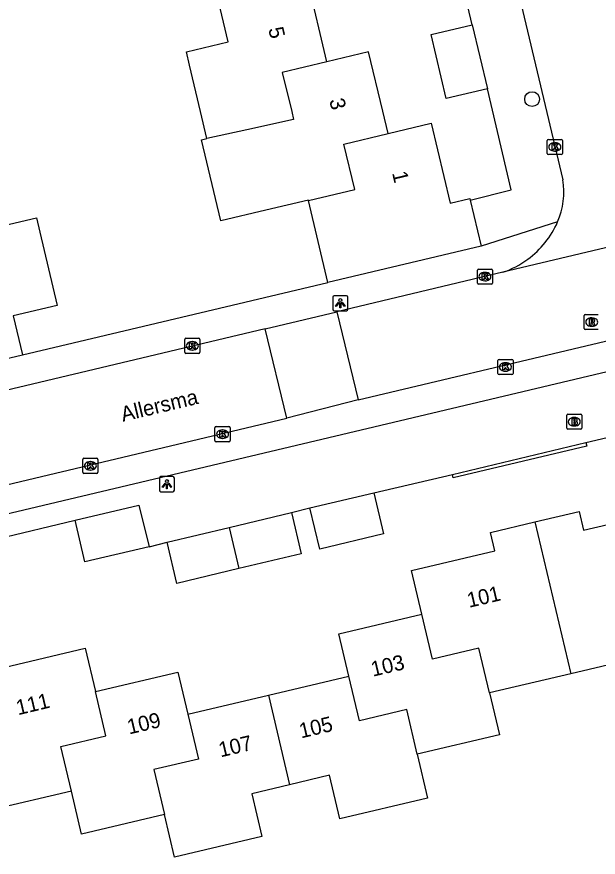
# Model space of a CAD drawing. Extents: x 158038 to 159242, y 380133 to 381214.
# Drawn here: x 158899.9 to 158938.4, y 380450.6 to 380506.3 of the extents above; entities that cross this region are included whole.
import ezdxf

# ---------------------------------------------------------------- set-up
doc = ezdxf.new("R2010")
doc.units = 0
for name, color, linetype in [('IMGEO_Boom', 7, 'Continuous'), ('IMGEO_Brandkraan', 7, 'Continuous'), ('IMGEO_Hek', 7, 'Continuous'), ('IMGEO_Kolk', 7, 'Continuous'), ('IMGEO_Lichtpunt', 7, 'Continuous'), ('IMGEO_Muur', 7, 'Continuous'), ('IMGEO_Openbare_ruimte_label', 7, 'Continuous'), ('IMGEO_Pand', 7, 'Continuous'), ('IMGEO_Pand_nummerreeks', 7, 'Continuous'), ('IMGEO_Rijbaan_lokaal_open', 7, 'Continuous'), ('IMGEO_Rioolput', 7, 'Continuous'), ('IMGEO_Voetpad_open', 7, 'Continuous')]:
    doc.layers.add(name, color=color, linetype=linetype)

msp = doc.modelspace()

# ---------------------------------------------------------------- linework, layer by layer
at = {"layer": 'IMGEO_Boom'}
msp.add_circle((158934.069, 380500.814), 0.489, dxfattribs=at)
at = {"layer": 'IMGEO_Brandkraan'}
for p, q in [((158936.36, 380479.035), (158936.36, 380479.887)), ((158936.435, 380479.961), (158937.287, 380479.961)), ((158937.361, 380479.887), (158937.361, 380479.035)), ((158936.848, 380479.741), (158936.873, 380479.741)), ((158937.287, 380478.961), (158936.435, 380478.961)), ((158936.871, 380479.181), (158936.846, 380479.181))]:
    msp.add_line(p, q, dxfattribs=at)
for points in [[(158936.36, 380479.035), (158936.36, 380479.887)], [(158936.435, 380479.961), (158937.287, 380479.961)], [(158937.361, 380479.887), (158937.361, 380479.035)], [(158936.708, 380479.661), (158936.708, 380479.261), (158936.921, 380479.261)], [(158936.939, 380479.661), (158936.708, 380479.661)], [(158936.887, 380479.58), (158936.833, 380479.58), (158936.833, 380479.504)], [(158936.833, 380479.504), (158936.886, 380479.504)], [(158936.895, 380479.428), (158936.833, 380479.428), (158936.833, 380479.347)], [(158936.833, 380479.347), (158936.895, 380479.347)], [(158937.287, 380478.961), (158936.435, 380478.961)]]:
    msp.add_lwpolyline(points, dxfattribs=at)
for centre, radius, start, end in [((158936.437, 380479.885), 0.0765, 91.552, 178.448), ((158936.437, 380479.885), 0.0765, 91.552, 178.448), ((158937.285, 380479.885), 0.0765, 1.552, 88.448), ((158937.285, 380479.885), 0.0765, 1.552, 88.448), ((158936.888, 380479.542), 0.0379, 267.8285, 90.9355), ((158936.896, 380479.387), 0.0404, 269.8759, 90.5077), ((158936.927, 380479.512), 0.251, 268.6676, 293.5347), ((158936.943, 380479.516), 0.145, 59.4692, 91.5367), ((158936.968, 380479.563), 0.0922, 285.5137, 58.1501), ((158936.973, 380479.371), 0.105, 301.3115, 78.989), ((158936.437, 380479.037), 0.0765, 181.552, 268.448), ((158936.437, 380479.037), 0.0765, 181.552, 268.448), ((158937.285, 380479.037), 0.0765, 271.552, 358.448), ((158937.285, 380479.037), 0.0765, 271.552, 358.448)]:
    msp.add_arc(centre, radius, start, end, dxfattribs=at)
for centre, major_axis, ratio, start_param, end_param in [((158936.847, 380479.461), (-0.387, 0.002), 0.722429, 4.712389, 7.853982), ((158936.872, 380479.461), (-0.39, 0.002), 0.717154, 1.570796, 4.712389)]:
    msp.add_ellipse(centre, major_axis=major_axis, ratio=ratio, start_param=start_param, end_param=end_param, dxfattribs=at)
at = {"layer": 'IMGEO_Hek'}
msp.add_lwpolyline([(158900.315, 380483.885), (158920.547, 380488.674)], dxfattribs=at)
at = {"layer": 'IMGEO_Kolk'}
for p, q in [((158935.147, 380498.151), (158935.999, 380498.151)), ((158935.072, 380497.225), (158935.072, 380498.077)), ((158935.56, 380497.931), (158935.585, 380497.931)), ((158936.073, 380498.077), (158936.073, 380497.225)), ((158935.999, 380497.151), (158935.147, 380497.151)), ((158935.583, 380497.371), (158935.558, 380497.371)), ((158930.443, 380488.641), (158930.443, 380489.493)), ((158930.518, 380489.567), (158931.37, 380489.567)), ((158930.931, 380489.347), (158930.956, 380489.347)), ((158931.444, 380489.493), (158931.444, 380488.641)), ((158930.954, 380488.787), (158930.929, 380488.787)), ((158931.37, 380488.567), (158930.518, 380488.567)), ((158911.065, 380484.054), (158911.065, 380484.906)), ((158911.14, 380484.98), (158911.992, 380484.98)), ((158912.066, 380484.906), (158912.066, 380484.054)), ((158911.553, 380484.76), (158911.578, 380484.76)), ((158911.992, 380483.98), (158911.14, 380483.98)), ((158911.576, 380484.2), (158911.551, 380484.2)), ((158931.803, 380482.659), (158931.803, 380483.511)), ((158931.878, 380483.585), (158932.73, 380483.585)), ((158932.291, 380483.365), (158932.316, 380483.365)), ((158932.804, 380483.511), (158932.804, 380482.659)), ((158932.73, 380482.585), (158931.878, 380482.585)), ((158932.314, 380482.805), (158932.289, 380482.805)), ((158913.068, 380478.207), (158913.068, 380479.059)), ((158913.143, 380479.133), (158913.995, 380479.133)), ((158913.556, 380478.913), (158913.581, 380478.913)), ((158914.069, 380479.059), (158914.069, 380478.207)), ((158913.995, 380478.133), (158913.143, 380478.133)), ((158913.579, 380478.353), (158913.554, 380478.353)), ((158904.393, 380477.04), (158905.245, 380477.04)), ((158904.318, 380476.114), (158904.318, 380476.966)), ((158904.806, 380476.82), (158904.831, 380476.82)), ((158905.319, 380476.966), (158905.319, 380476.114)), ((158905.245, 380476.04), (158904.393, 380476.04)), ((158904.829, 380476.26), (158904.804, 380476.26))]:
    msp.add_line(p, q, dxfattribs=at)
for points in [[(158935.147, 380498.151), (158935.999, 380498.151)], [(158935.072, 380497.225), (158935.072, 380498.077)], [(158935.393, 380497.851), (158935.516, 380497.851), (158935.516, 380497.7), (158935.646, 380497.851), (158935.81, 380497.851), (158935.664, 380497.7), (158935.817, 380497.451), (158935.665, 380497.451), (158935.58, 380497.615), (158935.516, 380497.548), (158935.516, 380497.451), (158935.393, 380497.451), (158935.393, 380497.851)], [(158936.073, 380498.077), (158936.073, 380497.225)], [(158935.999, 380497.151), (158935.147, 380497.151)], [(158930.443, 380488.641), (158930.443, 380489.493)], [(158930.518, 380489.567), (158931.37, 380489.567)], [(158930.764, 380489.267), (158930.887, 380489.267), (158930.887, 380489.116), (158931.017, 380489.267), (158931.181, 380489.267), (158931.035, 380489.116), (158931.188, 380488.867), (158931.036, 380488.867), (158930.951, 380489.031), (158930.887, 380488.964), (158930.887, 380488.867), (158930.764, 380488.867), (158930.764, 380489.267)], [(158931.444, 380489.493), (158931.444, 380488.641)], [(158931.37, 380488.567), (158930.518, 380488.567)], [(158911.065, 380484.054), (158911.065, 380484.906)], [(158911.14, 380484.98), (158911.992, 380484.98)], [(158912.066, 380484.906), (158912.066, 380484.054)], [(158911.386, 380484.68), (158911.509, 380484.68), (158911.509, 380484.529), (158911.639, 380484.68), (158911.803, 380484.68), (158911.657, 380484.529), (158911.81, 380484.28), (158911.658, 380484.28), (158911.573, 380484.444), (158911.509, 380484.377), (158911.509, 380484.28), (158911.386, 380484.28), (158911.386, 380484.68)], [(158911.992, 380483.98), (158911.14, 380483.98)], [(158931.803, 380482.659), (158931.803, 380483.511)], [(158931.878, 380483.585), (158932.73, 380483.585)], [(158932.124, 380483.285), (158932.247, 380483.285), (158932.247, 380483.134), (158932.377, 380483.285), (158932.541, 380483.285), (158932.395, 380483.134), (158932.548, 380482.885), (158932.396, 380482.885), (158932.311, 380483.049), (158932.247, 380482.982), (158932.247, 380482.885), (158932.124, 380482.885), (158932.124, 380483.285)], [(158932.804, 380483.511), (158932.804, 380482.659)], [(158932.73, 380482.585), (158931.878, 380482.585)], [(158913.068, 380478.207), (158913.068, 380479.059)], [(158913.143, 380479.133), (158913.995, 380479.133)], [(158913.389, 380478.833), (158913.512, 380478.833), (158913.512, 380478.682), (158913.642, 380478.833), (158913.806, 380478.833), (158913.66, 380478.682), (158913.813, 380478.433), (158913.661, 380478.433), (158913.576, 380478.597), (158913.512, 380478.53), (158913.512, 380478.433), (158913.389, 380478.433), (158913.389, 380478.833)], [(158914.069, 380479.059), (158914.069, 380478.207)], [(158913.995, 380478.133), (158913.143, 380478.133)], [(158904.393, 380477.04), (158905.245, 380477.04)], [(158904.318, 380476.114), (158904.318, 380476.966)], [(158904.639, 380476.74), (158904.762, 380476.74), (158904.762, 380476.589), (158904.892, 380476.74), (158905.056, 380476.74), (158904.91, 380476.589), (158905.063, 380476.34), (158904.911, 380476.34), (158904.826, 380476.504), (158904.762, 380476.437), (158904.762, 380476.34), (158904.639, 380476.34), (158904.639, 380476.74)], [(158905.319, 380476.966), (158905.319, 380476.114)], [(158905.245, 380476.04), (158904.393, 380476.04)]]:
    msp.add_lwpolyline(points, dxfattribs=at)
for centre, start, end in [((158935.149, 380498.075), 91.552, 178.448), ((158935.149, 380498.075), 91.552, 178.448), ((158935.997, 380498.075), 1.552, 88.448), ((158935.997, 380498.075), 1.552, 88.448), ((158935.149, 380497.227), 181.552, 268.448), ((158935.149, 380497.227), 181.552, 268.448), ((158935.997, 380497.227), 271.552, 358.448), ((158935.997, 380497.227), 271.552, 358.448), ((158930.52, 380489.491), 91.552, 178.448), ((158930.52, 380489.491), 91.552, 178.448), ((158931.368, 380489.491), 1.552, 88.448), ((158931.368, 380489.491), 1.552, 88.448), ((158930.52, 380488.643), 181.552, 268.448), ((158930.52, 380488.643), 181.552, 268.448), ((158931.368, 380488.643), 271.552, 358.448), ((158931.368, 380488.643), 271.552, 358.448), ((158911.142, 380484.904), 91.552, 178.448), ((158911.142, 380484.904), 91.552, 178.448), ((158911.99, 380484.904), 1.552, 88.448), ((158911.99, 380484.904), 1.552, 88.448), ((158911.142, 380484.056), 181.552, 268.448), ((158911.142, 380484.056), 181.552, 268.448), ((158911.99, 380484.056), 271.552, 358.448), ((158911.99, 380484.056), 271.552, 358.448), ((158931.88, 380483.509), 91.552, 178.448), ((158931.88, 380483.509), 91.552, 178.448), ((158932.728, 380483.509), 1.552, 88.448), ((158932.728, 380483.509), 1.552, 88.448), ((158931.88, 380482.661), 181.552, 268.448), ((158931.88, 380482.661), 181.552, 268.448), ((158932.728, 380482.661), 271.552, 358.448), ((158932.728, 380482.661), 271.552, 358.448), ((158913.145, 380479.057), 91.552, 178.448), ((158913.145, 380479.057), 91.552, 178.448), ((158913.993, 380479.057), 1.552, 88.448), ((158913.993, 380479.057), 1.552, 88.448), ((158913.145, 380478.209), 181.552, 268.448), ((158913.145, 380478.209), 181.552, 268.448), ((158913.993, 380478.209), 271.552, 358.448), ((158913.993, 380478.209), 271.552, 358.448), ((158904.395, 380476.964), 91.552, 178.448), ((158904.395, 380476.964), 91.552, 178.448), ((158905.243, 380476.964), 1.552, 88.448), ((158905.243, 380476.964), 1.552, 88.448), ((158904.395, 380476.116), 181.552, 268.448), ((158904.395, 380476.116), 181.552, 268.448), ((158905.243, 380476.116), 271.552, 358.448), ((158905.243, 380476.116), 271.552, 358.448)]:
    msp.add_arc(centre, 0.0765, start, end, dxfattribs=at)
for centre, major_axis, ratio, start_param, end_param in [((158935.559, 380497.651), (-0.387, 0.002), 0.722429, 4.712389, 7.853982), ((158935.584, 380497.651), (-0.39, 0.002), 0.717154, 1.570796, 4.712389), ((158930.93, 380489.067), (-0.387, 0.002), 0.722429, 4.712389, 7.853982), ((158930.955, 380489.067), (-0.39, 0.002), 0.717154, 1.570796, 4.712389), ((158911.552, 380484.48), (-0.387, 0.002), 0.722429, 4.712389, 7.853982), ((158911.577, 380484.48), (-0.39, 0.002), 0.717154, 1.570796, 4.712389), ((158932.29, 380483.085), (-0.387, 0.002), 0.722429, 4.712389, 7.853982), ((158932.315, 380483.085), (-0.39, 0.002), 0.717154, 1.570796, 4.712389), ((158913.555, 380478.633), (-0.387, 0.002), 0.722429, 4.712389, 7.853982), ((158913.58, 380478.633), (-0.39, 0.002), 0.717154, 1.570796, 4.712389), ((158904.805, 380476.54), (-0.387, 0.002), 0.722429, 4.712389, 7.853982), ((158904.83, 380476.54), (-0.39, 0.002), 0.717154, 1.570796, 4.712389)]:
    msp.add_ellipse(centre, major_axis=major_axis, ratio=ratio, start_param=start_param, end_param=end_param, dxfattribs=at)
at = {"layer": 'IMGEO_Lichtpunt'}
for p, q in [((158920.87, 380487.709), (158920.87, 380486.902)), ((158920.87, 380487.709), (158920.87, 380486.902)), ((158921.772, 380487.804), (158920.964, 380487.804)), ((158921.772, 380487.804), (158920.964, 380487.804)), ((158921.866, 380486.902), (158921.866, 380487.709)), ((158921.866, 380486.902), (158921.866, 380487.709)), ((158920.964, 380486.808), (158921.772, 380486.808)), ((158920.964, 380486.808), (158921.772, 380486.808)), ((158909.386, 380475.73), (158909.386, 380474.923)), ((158909.386, 380475.73), (158909.386, 380474.923)), ((158910.288, 380475.825), (158909.48, 380475.825)), ((158910.288, 380475.825), (158909.48, 380475.825)), ((158910.382, 380474.923), (158910.382, 380475.73)), ((158910.382, 380474.923), (158910.382, 380475.73)), ((158909.48, 380474.829), (158910.288, 380474.829)), ((158909.48, 380474.829), (158910.288, 380474.829))]:
    msp.add_line(p, q, dxfattribs=at)
for points in [[(158921.244, 380487.373), (158921.283, 380487.345), (158921.095, 380487.083), (158921.057, 380487.11), (158921.244, 380487.373)], [(158921.346, 380487.325), (158921.393, 380487.325), (158921.393, 380487.003), (158921.346, 380487.003), (158921.346, 380487.325)], [(158921.456, 380487.345), (158921.494, 380487.372), (158921.681, 380487.11), (158921.642, 380487.082), (158921.456, 380487.345)], [(158909.76, 380475.394), (158909.799, 380475.366), (158909.611, 380475.104), (158909.573, 380475.131), (158909.76, 380475.394)], [(158909.862, 380475.346), (158909.909, 380475.346), (158909.909, 380475.024), (158909.862, 380475.024), (158909.862, 380475.346)], [(158909.972, 380475.366), (158910.01, 380475.393), (158910.197, 380475.131), (158910.158, 380475.103), (158909.972, 380475.366)]]:
    msp.add_lwpolyline(points, dxfattribs=at)
for centre in [(158921.369, 380487.507), (158909.885, 380475.528)]:
    msp.add_circle(centre, 0.0994, dxfattribs=at)
for centre, start, end in [((158920.964, 380487.709), 90, 180), ((158920.964, 380487.709), 90, 180), ((158921.772, 380487.709), 0, 90), ((158921.772, 380487.709), 0, 90), ((158920.964, 380486.902), 180, 270), ((158920.964, 380486.902), 180, 270), ((158921.772, 380486.902), 270, 0), ((158921.772, 380486.902), 270, 360), ((158909.48, 380475.73), 90, 180), ((158909.48, 380475.73), 90, 180), ((158910.288, 380475.73), 0, 90), ((158910.288, 380475.73), 0, 90), ((158909.48, 380474.923), 180, 270), ((158909.48, 380474.923), 180, 270), ((158910.288, 380474.923), 270, 0), ((158910.288, 380474.923), 270, 360)]:
    msp.add_arc(centre, 0.0946, start, end, dxfattribs=at)
at = {"layer": 'IMGEO_Muur'}
for points in [[(158928.787, 380475.977), (158937.632, 380478.075)], [(158937.632, 380478.075), (158937.687, 380477.842), (158928.842, 380475.744), (158928.787, 380475.977)]]:
    msp.add_lwpolyline(points, dxfattribs=at)
at = {"layer": 'IMGEO_Pand'}
for points in [[(158920.486, 380503.286), (158919.207, 380508.64)], [(158912.531, 380498.198), (158912.115, 380500), (158911.382, 380503.065), (158911.175, 380503.94), (158913.949, 380504.602), (158913.323, 380507.221)], [(158931.106, 380501.498), (158928.382, 380500.852), (158927.376, 380505.094), (158930.1, 380505.74)], [(158930.1, 380505.74), (158931.106, 380501.498)], [(158924.528, 380498.534), (158924.183, 380500.009), (158923.243, 380503.945), (158920.486, 380503.286)], [(158920.486, 380503.286), (158917.521, 380502.577), (158918.147, 380500), (158918.278, 380499.46), (158915.179, 380498.78), (158912.531, 380498.198)], [(158924.528, 380498.534), (158927.376, 380499.225), (158928.639, 380493.936), (158929.936, 380494.245), (158929.964, 380494.129)], [(158919.261, 380494.094), (158919.253, 380494.129), (158916.441, 380493.462), (158913.453, 380492.753), (158912.179, 380498.121), (158912.531, 380498.198)], [(158919.261, 380494.094), (158922.332, 380494.841), (158921.608, 380497.826), (158924.528, 380498.534)], [(158920.547, 380488.674), (158919.261, 380494.094)], [(158929.964, 380494.129), (158930.69, 380491.08)], [(158898.322, 380492.273), (158901.243, 380492.961), (158901.466, 380492.016), (158902.612, 380487.149), (158899.705, 380486.464), (158900.315, 380483.885)], [(158930.69, 380491.08), (158920.547, 380488.674)], [(158894.219, 380482.445), (158900.315, 380483.885)], [(158919.358, 380473.756), (158923.585, 380474.758)], [(158923.585, 380474.758), (158924.231, 380472.034), (158920.004, 380471.031), (158919.358, 380473.756)], [(158903.809, 380472.935), (158908.036, 380473.932), (158908.704, 380471.185)], [(158914.012, 380472.462), (158918.13, 380473.441)], [(158918.13, 380473.441), (158918.777, 380470.717), (158914.659, 380469.738)], [(158934.255, 380472.822), (158937.188, 380473.513), (158937.48, 380472.273), (158942.879, 380473.545), (158943.555, 380470.675)], [(158908.704, 380471.185), (158904.459, 380470.183), (158903.809, 380472.935)], [(158926.773, 380466.713), (158926.088, 380469.619), (158931.604, 380470.919), (158931.319, 380472.13), (158934.255, 380472.822)], [(158934.255, 380472.822), (158936.628, 380462.781)], [(158909.893, 380471.483), (158914.012, 380472.462)], [(158914.012, 380472.462), (158914.659, 380469.738)], [(158914.659, 380469.738), (158910.541, 380468.759), (158909.893, 380471.483)], [(158921.938, 380462.61), (158921.276, 380465.418), (158926.773, 380466.713)], [(158931.249, 380461.514), (158930.551, 380464.476), (158927.471, 380463.751), (158926.773, 380466.713)], [(158895.908, 380463.743), (158898.789, 380464.422), (158899.08, 380463.189), (158904.48, 380464.461), (158905.155, 380461.599)], [(158941.944, 380464.034), (158936.628, 380462.781)], [(158905.155, 380461.599), (158910.616, 380462.886), (158911.273, 380460.097)], [(158916.608, 380461.354), (158921.938, 380462.61)], [(158926.464, 380457.456), (158925.769, 380460.403), (158922.633, 380459.663), (158921.938, 380462.61)], [(158936.628, 380462.781), (158931.249, 380461.514)], [(158903.56, 380455.011), (158902.866, 380457.954), (158905.849, 380458.657), (158905.155, 380461.599)], [(158931.249, 380461.514), (158931.903, 380458.738), (158926.464, 380457.456)], [(158911.273, 380460.097), (158916.608, 380461.354)], [(158916.608, 380461.354), (158918.008, 380455.429)], [(158911.273, 380460.097), (158911.974, 380457.123), (158909.024, 380456.428), (158909.725, 380453.454)], [(158926.464, 380457.456), (158927.149, 380454.55), (158921.336, 380453.18), (158920.659, 380456.053), (158918.008, 380455.429)], [(158918.008, 380455.429), (158915.501, 380454.838), (158916.171, 380451.995), (158910.39, 380450.633), (158909.725, 380453.454)], [(158903.56, 380455.011), (158898.266, 380453.764)], [(158909.725, 380453.454), (158904.232, 380452.16), (158903.56, 380455.011)]]:
    msp.add_lwpolyline(points, dxfattribs=at)
at = {"layer": 'IMGEO_Rijbaan_lokaal_open'}
for points in [[(158928.452, 380527.7), (158936.101, 380495.467)], [(158948.8, 380493.312), (158948.712, 380493.285), (158932.127, 380489.349)], [(158922.543, 380480.912), (158967.769, 380491.632)], [(158932.127, 380489.349), (158921.148, 380486.737)], [(158916.402, 380485.613), (158921.148, 380486.737)], [(158921.148, 380486.737), (158922.543, 380480.912)], [(158916.402, 380485.613), (158887.402, 380478.724)], [(158917.816, 380479.685), (158916.402, 380485.613)], [(158922.543, 380480.912), (158917.816, 380479.685)], [(158894.316, 380474.117), (158917.816, 380479.685)]]:
    msp.add_lwpolyline(points, dxfattribs=at)
for centre, radius, start, end in [((158931.241, 380494.656), 4.927, 336.4254, 9.4766), ((158930.146, 380495.147), 6.127, 306.4358, 336.3126), ((158930.153, 380495.138), 6.116, 288.8325, 306.4336)]:
    msp.add_arc(centre, radius, start, end, dxfattribs=at)
at = {"layer": 'IMGEO_Rioolput'}
for p, q in [((158937.518, 380485.63), (158937.518, 380486.482)), ((158937.593, 380486.556), (158938.445, 380486.556)), ((158938.006, 380486.336), (158938.031, 380486.336)), ((158938.445, 380485.556), (158937.593, 380485.556)), ((158938.029, 380485.776), (158938.004, 380485.776))]:
    msp.add_line(p, q, dxfattribs=at)
for points in [[(158937.518, 380485.63), (158937.518, 380486.482)], [(158937.593, 380486.556), (158938.445, 380486.556)], [(158938.107, 380486.254), (158937.855, 380486.256), (158937.855, 380485.856)], [(158937.855, 380485.856), (158937.979, 380485.856), (158937.979, 380486.018), (158937.99, 380486.018)], [(158938.033, 380486.175), (158937.979, 380486.175), (158937.979, 380486.094)], [(158937.979, 380486.094), (158938.031, 380486.094)], [(158938.037, 380485.989), (158938.108, 380485.856), (158938.248, 380485.856), (158938.183, 380485.982)], [(158938.445, 380485.556), (158937.593, 380485.556)]]:
    msp.add_lwpolyline(points, dxfattribs=at)
for centre, radius, start, end in [((158937.595, 380486.48), 0.0765, 91.552, 178.448), ((158937.595, 380486.48), 0.0765, 91.552, 178.448), ((158937.989, 380485.965), 0.0533, 26.0293, 88.6989), ((158938.015, 380486.283), 0.19, 274.7715, 282.9687), ((158938.039, 380486.079), 0.0964, 77.0061, 93.1865), ((158938.053, 380486.136), 0.0378, 276.6634, 79.6772), ((158938.106, 380486.144), 0.109, 350.3612, 89.416), ((158938.104, 380486.144), 0.112, 277.5842, 350.9817), ((158938.088, 380485.929), 0.108, 29.5134, 73.7905), ((158937.595, 380485.632), 0.0765, 181.552, 268.448), ((158937.595, 380485.632), 0.0765, 181.552, 268.448)]:
    msp.add_arc(centre, radius, start, end, dxfattribs=at)
for centre, major_axis, ratio, start_param, end_param in [((158938.005, 380486.056), (-0.387, 0.002), 0.722429, 4.712389, 7.853982), ((158938.03, 380486.056), (-0.39, 0.002), 0.717154, 1.570796, 4.712389)]:
    msp.add_ellipse(centre, major_axis=major_axis, ratio=ratio, start_param=start_param, end_param=end_param, dxfattribs=at)
at = {"layer": 'IMGEO_Voetpad_open'}
for points in [[(158930.1, 380505.74), (158929.809, 380506.957)], [(158929.964, 380494.129), (158932.692, 380494.817), (158931.106, 380501.498)], [(158935.757, 380492.685), (158930.69, 380491.08)], [(158964.814, 380488.882), (158898.242, 380473.095)], [(158900.315, 380483.885), (158920.547, 380488.674)], [(158937.632, 380478.075), (158942.801, 380479.288)], [(158923.585, 380474.758), (158928.787, 380475.977)], [(158918.13, 380473.441), (158919.358, 380473.756)], [(158898.635, 380471.711), (158903.809, 380472.935)], [(158908.704, 380471.185), (158909.893, 380471.483)]]:
    msp.add_lwpolyline(points, dxfattribs=at)

# ---------------------------------------------------------------- texts
at = {"layer": 'IMGEO_Openbare_ruimte_label'}
msp.add_text('Allersma', height=1, rotation=13.4111, dxfattribs=at).set_placement((158906.968, 380479.452))
at = {"layer": 'IMGEO_Pand_nummerreeks'}
for s, rotation, p in [('5', 283.4354, (158916.592, 380505.469)), ('3', 283.3612, (158920.631, 380500.749)), ('1', 283.427, (158924.791, 380495.925)), ('101', 13.1602, (158929.89, 380467.139)), ('103', 13.2562, (158923.523, 380462.578)), ('111', 13.4074, (158900.028, 380460.028)), ('109', 13.261, (158907.385, 380458.755)), ('105', 13.2588, (158918.771, 380458.494)), ('107', 13.2588, (158913.438, 380457.238))]:
    msp.add_text(s, height=1, rotation=rotation, dxfattribs=at).set_placement(p)

doc.saveas('drawing.dxf')
